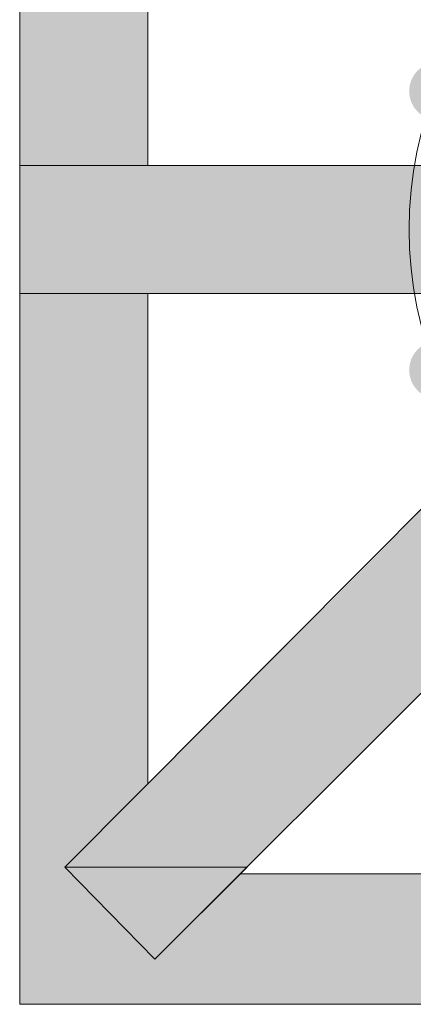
# Model space of a CAD drawing. Extents: x 3940905 to 4145695, y 925352 to 1109797.
# Tile 519 of 656: x 4010311 to 4010400, y 1099759 to 1099982. Entities that reach past the tile are written whole.
import ezdxf

# ---------------------------------------------------------------- set-up
doc = ezdxf.new("R2010")
doc.units = 0
doc.header["$LTSCALE"] = 750
doc.header["$MEASUREMENT"] = 0
doc.layers.add('CKD Equipments', color=252, linetype='CONTINUOUS', lineweight=0)

msp = doc.modelspace()

# ---------------------------------------------------------------- hatches: boundary and pattern name
at = {"layer": 'CKD Equipments', "true_color": 0xffffff}
h = msp.add_hatch(color=7, dxfattribs=at)
h.paths.add_polyline_path([(4010311, 1099948.82), (4010340, 1100059.23), (4010311, 1100059.23)])
h.paths.add_polyline_path([(4010340, 1099948.82), (4010311, 1099948.82), (4010340, 1100059.23)])
at = {"layer": 'CKD Equipments', "true_color": 0x808080}
h = msp.add_hatch(color=8, dxfattribs=at)
edge = h.paths.add_edge_path(flags=16)
edge.add_arc((4010405.64, 1099965.61), 6.61, 0, 360)
h = msp.add_hatch(color=8, dxfattribs=at)
h.paths.add_polyline_path([(4010311, 1099919.82), (4010362.9, 1099948.82), (4010311, 1099948.82)])
h.paths.add_polyline_path([(4010362.9, 1099919.82), (4010311, 1099919.82), (4010362.9, 1099948.82)])
at = {"layer": 'CKD Equipments', "true_color": 0xff0000}
h = msp.add_hatch(color=1, dxfattribs=at)
h.paths.add_polyline_path([(4010362.9, 1099919.82), (4010414.29, 1099948.82), (4010362.9, 1099948.82)])
h.paths.add_polyline_path([(4010414.29, 1099919.82), (4010362.9, 1099919.82), (4010414.29, 1099948.82)])
at = {"layer": 'CKD Equipments', "true_color": 0x808080}
h = msp.add_hatch(color=8, dxfattribs=at)
h.paths.add_polyline_path([(4010413.78, 1099934.06), (4010400.04, 1099946.28), (4010414.8, 1099946.28)])
h.paths.add_polyline_path([(4010399.53, 1099934.06), (4010413.78, 1099934.06), (4010400.04, 1099946.28)])
h = msp.add_hatch(color=8, dxfattribs=at)
h.paths.add_polyline_path([(4010414.8, 1099922.36), (4010399.53, 1099934.06), (4010413.78, 1099934.06)])
h.paths.add_polyline_path([(4010400.04, 1099922.36), (4010414.8, 1099922.36), (4010399.53, 1099934.06)])
at = {"layer": 'CKD Equipments', "true_color": 0xffffff}
h = msp.add_hatch(color=7, dxfattribs=at)
h.paths.add_polyline_path([(4010311, 1099808.9), (4010340, 1099919.82), (4010311, 1099919.82)])
h.paths.add_polyline_path([(4010340, 1099808.9), (4010311, 1099808.9), (4010340, 1099919.82)])
at = {"layer": 'CKD Equipments', "true_color": 0x808080}
h = msp.add_hatch(color=8, dxfattribs=at)
edge = h.paths.add_edge_path(flags=16)
edge.add_arc((4010405.64, 1099902.52), 6.61, 0, 360)
at = {"layer": 'CKD Equipments', "true_color": 0xff0000}
h = msp.add_hatch(color=1, dxfattribs=at)
h.paths.add_polyline_path([(4010435.15, 1099862.83), (4010393.94, 1099862.83), (4010414.29, 1099883.69)])
h.paths.add_polyline_path([(4010383.76, 1099852.65), (4010435.15, 1099862.83), (4010393.94, 1099862.83)])
h.paths.add_polyline_path([(4010424.97, 1099852.65), (4010383.76, 1099852.65), (4010435.15, 1099862.83)])
at = {"layer": 'CKD Equipments', "true_color": 0x808080}
h = msp.add_hatch(color=8, dxfattribs=at)
h.paths.add_polyline_path([(4010404.11, 1099831.79), (4010362.9, 1099831.79), (4010383.76, 1099852.65)])
h.paths.add_polyline_path([(4010321.18, 1099790.07), (4010404.11, 1099831.79), (4010362.9, 1099831.79)])
h.paths.add_polyline_path([(4010362.39, 1099790.07), (4010321.18, 1099790.07), (4010404.11, 1099831.79)])
at = {"layer": 'CKD Equipments', "true_color": 0xff0000}
h = msp.add_hatch(color=1, dxfattribs=at)
h.paths.add_polyline_path([(4010404.11, 1099831.79), (4010424.97, 1099852.65), (4010383.76, 1099852.65)])
h.paths.add_polyline_path([(4010424.97, 1099852.65), (4010404.11, 1099831.79)], flags=16)
at = {"layer": 'CKD Equipments', "true_color": 0xffffff}
h = msp.add_hatch(color=7, dxfattribs=at)
h.paths.add_polyline_path([(4010311, 1099790.07), (4010340, 1099808.9), (4010311, 1099808.9)])
h.paths.add_polyline_path([(4010321.18, 1099790.07), (4010311, 1099790.07), (4010340, 1099808.9)])
h = msp.add_hatch(color=7, dxfattribs=at)
h.paths.add_polyline_path([(4010311, 1099769.21), (4010321.18, 1099790.07), (4010311, 1099790.07)])
h.paths.add_polyline_path([(4010341.53, 1099769.21), (4010311, 1099769.21), (4010321.18, 1099790.07)])
h = msp.add_hatch(color=7, dxfattribs=at)
h.paths.add_polyline_path([(4010341.53, 1099769.21), (4010471.28, 1099788.54), (4010360.86, 1099788.54)])
h.paths.add_polyline_path([(4010471.28, 1099769.21), (4010341.53, 1099769.21), (4010471.28, 1099788.54)])
h = msp.add_hatch(color=7, dxfattribs=at)
h.paths.add_polyline_path([(4010311, 1099759.03), (4010471.28, 1099769.21), (4010311, 1099769.21)])
h.paths.add_polyline_path([(4010471.28, 1099759.03), (4010311, 1099759.03), (4010471.28, 1099769.21)])

# ---------------------------------------------------------------- linework, layer by layer
at = {"layer": 'CKD Equipments', "color": 8, "true_color": 0x808080}
for p, q in [((4010311, 1099759.03), (4010311, 1100109.1)), ((4010340, 1099948.82), (4010340, 1100059.23)), ((4010311, 1099919.82), (4010311, 1099948.82)), ((4010311, 1099948.82), (4010414.29, 1099948.82)), ((4010414.29, 1099919.82), (4010311, 1099919.82)), ((4010340, 1099808.9), (4010340, 1099919.82)), ((4010414.29, 1099883.69), (4010321.18, 1099790.07)), ((4010435.15, 1099862.83), (4010341.53, 1099769.21)), ((4010362.39, 1099790.07), (4010321.18, 1099790.07)), ((4010321.18, 1099790.07), (4010341.53, 1099769.21)), ((4010321.18, 1099790.07), (4010341.53, 1099769.21)), ((4010341.53, 1099769.21), (4010362.39, 1099790.07)), ((4010471.28, 1099788.54), (4010360.86, 1099788.54)), ((4010360.86, 1099788.54), (4010471.28, 1099788.54)), ((4010661.06, 1099759.03), (4010311, 1099759.03))]:
    msp.add_line(p, q, dxfattribs=at)
msp.add_circle((4010485.78, 1099934.32), 86.75, dxfattribs=at)
msp.add_solid([(4010341.53, 1099769.21), (4010362.39, 1099790.07), (4010321.18, 1099790.07)], dxfattribs=at)

doc.saveas('drawing.dxf')
